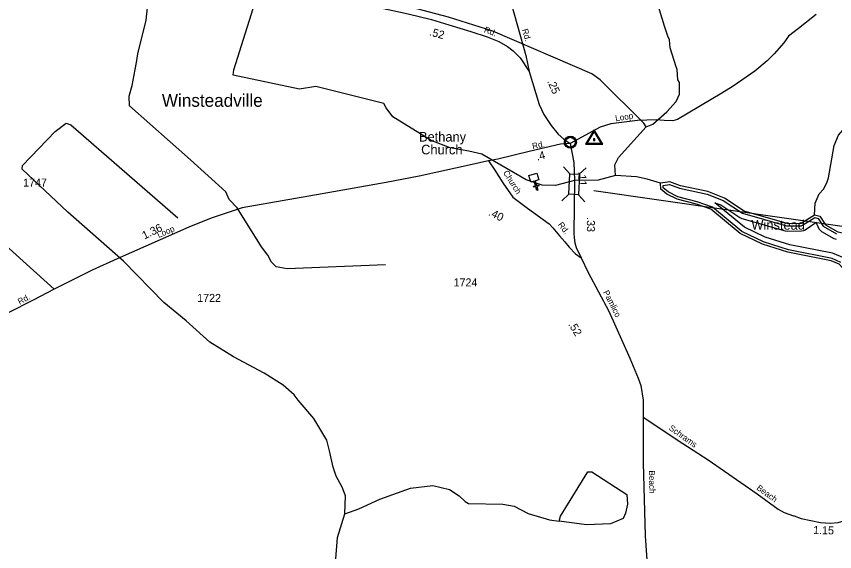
# Model space of a CAD drawing. Extents: x 2532689 to 2764727, y 536648 to 732970.
# Drawn here: x 2695214 to 2707995, y 626019 to 634378 of the extents above; entities that cross this region are included whole.
import ezdxf

# ---------------------------------------------------------------- set-up
doc = ezdxf.new("R2010")
doc.units = 0
for name, color, linetype in [('Exist Civil Demographics Community CELL', 7, 'Continuous'), ('Exist Civil Demographics Community Label', 7, 'Continuous'), ('Exist Cultural Church CELL', 7, 'Continuous'), ('Exist Cultural Church Label', 7, 'Continuous'), ('Exist Hydrographic Buffer Line', 7, 'Continuous'), ('Exist Hydrographic Creek Double Shore', 7, 'Continuous'), ('Exist Hydrographic Creek Single Shore', 7, 'Continuous'), ('Exist Hydrographic Pond Under 1500 Sq Ft', 7, 'Continuous'), ('Exist Road Secondary Mileage Hundredths English Label', 7, 'Continuous'), ('Exist Road Secondary Structure Standard Bridge CELL', 7, 'Continuous'), ('Exist Road Secondary Structure Standard Bridge Number Label', 7, 'Continuous'), ('Exist Road Secondary Type 10 Attributed', 7, 'Continuous'), ('Exist Road Secondary Type 20 Attributed', 7, 'Continuous'), ('Exist Road Secondary Type 51 Attributed', 7, 'Continuous'), ('Exist Road Secondary Type 51 Label', 7, 'Continuous'), ('Exist Road Secondary Type 51 Number Label', 7, 'Continuous'), ('Exist Survey Geodetic Marker CELL', 7, 'Continuous'), ('Exist Survey Geodetic Marker Label', 7, 'Continuous')]:
    doc.layers.add(name, color=color, linetype=linetype)

msp = doc.modelspace()

# ---------------------------------------------------------------- linework, layer by layer
at = {"layer": 'Exist Civil Demographics Community CELL'}
msp.add_lwpolyline([(2703790, 632425), (2703791, 632431), (2703792, 632437), (2703795, 632444), (2703798, 632450), (2703802, 632456), (2703805, 632461), (2703809, 632465), (2703814, 632470), (2703819, 632474), (2703825, 632478), (2703830, 632481), (2703835, 632483), (2703840, 632486), (2703846, 632488), (2703850, 632489), (2703855, 632489), (2703859, 632490), (2703866, 632490), (2703870, 632490), (2703876, 632490), (2703881, 632489), (2703885, 632488), (2703890, 632487), (2703896, 632485), (2703902, 632482), (2703909, 632479), (2703914, 632475), (2703919, 632471), (2703922, 632468), (2703926, 632463), (2703930, 632459), (2703933, 632454), (2703936, 632449), (2703939, 632444), (2703941, 632439), (2703942, 632434), (2703944, 632429), (2703945, 632423), (2703945, 632419), (2703946, 632413), (2703945, 632407), (2703945, 632401), (2703944, 632396), (2703942, 632390), (2703940, 632384), (2703938, 632379), (2703935, 632373), (2703932, 632367), (2703928, 632363), (2703924, 632358), (2703919, 632353), (2703914, 632349), (2703909, 632345), (2703904, 632343), (2703898, 632340), (2703890, 632337), (2703884, 632335), (2703878, 632334), (2703873, 632334), (2703869, 632333), (2703863, 632333), (2703859, 632334), (2703853, 632335), (2703847, 632336), (2703843, 632337), (2703838, 632339), (2703833, 632341), (2703829, 632343), (2703822, 632347), (2703817, 632352), (2703812, 632356), (2703807, 632361), (2703804, 632365), (2703801, 632369), (2703797, 632376), (2703795, 632380), (2703794, 632384), (2703791, 632392), (2703790, 632399), (2703789, 632404), (2703789, 632410), (2703789, 632415), (2703789, 632422)], close=True, dxfattribs=at)
for radius in [94.3, 76.7]:
    msp.add_circle((2703867, 632413), radius, dxfattribs=at)
at = {"layer": 'Exist Cultural Church CELL'}
msp.add_lwpolyline([(2703372, 631827), (2703318, 631811), (2703339, 631738), (2703370, 631747), (2703374, 631731), (2703344, 631722), (2703361, 631665), (2703345, 631660), (2703328, 631718), (2703298, 631709), (2703293, 631724), (2703324, 631733), (2703303, 631806), (2703247, 631790), (2703217, 631892), (2703343, 631929)], close=True, dxfattribs=at)
at = {"layer": 'Exist Hydrographic Buffer Line'}
for points in [[(2708094, 630533), (2707954, 630597), (2707275, 630734), (2706881, 630857), (2706543, 631020), (2706088, 631399), (2705848, 631482), (2705548, 631558), (2705396, 631636), (2705319, 631700), (2705318, 631739), (2705415, 631754), (2705572, 631695), (2706003, 631603), (2706256, 631505), (2706557, 631303), (2707243, 631105), (2707474, 631109), (2707495, 631115), (2707685, 631236), (2707738, 631221), (2707816, 631103), (2708024, 630980)], [(2708125, 630610), (2707986, 630671), (2707962, 630678), (2707294, 630812), (2706911, 630931), (2706587, 631087), (2706121, 631468), (2706219, 631434), (2706513, 631237), (2706546, 631221), (2707221, 631028), (2707257, 631023), (2707477, 631029), (2707514, 631036), (2707534, 631045), (2707703, 631160), (2707715, 631133), (2707749, 631059), (2707772, 631033), (2707789, 631021), (2707984, 630910), (2708018, 630897)]]:
    msp.add_lwpolyline(points, dxfattribs=at)
at = {"layer": 'Exist Hydrographic Creek Double Shore'}
for points in [[(2707254, 631143), (2706579, 631336), (2706275, 631541), (2706015, 631642), (2705586, 631733), (2705418, 631795), (2705277, 631773)], [(2707265, 630695), (2706867, 630819), (2706521, 630986), (2706063, 631368), (2705836, 631444), (2705533, 631521), (2705374, 631603), (2705279, 631681), (2705277, 631773)], [(2707254, 631143), (2707473, 631149), (2707679, 631279)], [(2707679, 631279), (2707762, 631256), (2707850, 631125), (2708044, 631015), (2708781, 630857), (2709313, 630619), (2709406, 630515), (2709493, 630347), (2709673, 630138), (2709947, 629926), (2710150, 629806), (2710291, 629775), (2710791, 629779), (2710858, 629839)], [(2709692, 628727), (2709742, 628771), (2709485, 629047), (2709441, 629124), (2709460, 629331), (2709454, 629574), (2709385, 629706), (2709307, 629795), (2709162, 629917), (2709062, 629956), (2708812, 629916), (2708685, 630045), (2708598, 630186), (2708543, 630335), (2708304, 630296), (2708168, 630392), (2708064, 630506), (2707939, 630560), (2707265, 630695)]]:
    msp.add_lwpolyline(points, dxfattribs=at)
at = {"layer": 'Exist Hydrographic Creek Single Shore'}
for points in [[(2705049, 632653), (2705013, 632711), (2704331, 633386), (2704203, 633483), (2702654, 634146), (2701966, 634364), (2701093, 634595), (2701116, 634678), (2701326, 634992), (2702141, 636128)], [(2707679, 631279), (2707690, 631463), (2707754, 631607), (2707819, 631682), (2707875, 631776), (2707898, 631859), (2707985, 632362), (2708056, 632522), (2708226, 632720), (2709284, 633452), (2710133, 634166), (2710557, 634534), (2710556, 634600), (2710383, 634839), (2709374, 635885)], [(2700980, 630499), (2699441, 630437), (2699273, 630466), (2699197, 630539), (2699143, 630648), (2699040, 630779), (2698660, 631387), (2698539, 631517), (2698487, 631640), (2697933, 632136), (2696980, 632981), (2696976, 633132), (2697022, 633298), (2697067, 633549), (2697089, 633658), (2697111, 633794), (2697240, 634321), (2697268, 634562), (2697233, 634620), (2696754, 634801), (2695454, 635503), (2695042, 635644), (2694942, 635650)], [(2704574, 631892), (2704302, 631819), (2703931, 631813), (2703637, 631736), (2703427, 631741), (2703175, 631826), (2702482, 632225), (2702281, 632272), (2701989, 632323), (2701694, 632439), (2701093, 632809), (2700990, 632949), (2700955, 633017), (2699890, 633282), (2699634, 633242), (2698602, 633460), (2698609, 633543), (2698973, 634703)], [(2705049, 632653), (2705155, 632697), (2705376, 632887), (2705522, 633047), (2705570, 633164), (2705574, 633348), (2705548, 633389), (2705536, 633547), (2705518, 633589), (2705428, 633887), (2705416, 634011), (2705390, 634069), (2705336, 634225), (2705246, 634533)], [(2700346, 626609), (2700357, 626892), (2700330, 626956), (2700304, 627024), (2700207, 627198), (2700163, 627337), (2700107, 627594), (2700061, 627760), (2699862, 628096), (2699613, 628382), (2699553, 628465), (2699383, 628619), (2699086, 628804), (2698606, 629060), (2698233, 629292), (2697867, 629625), (2697518, 629910), (2696886, 630554), (2696018, 631323), (2695303, 631990), (2695309, 632050), (2695822, 632579), (2695994, 632708), (2696062, 632684), (2697738, 631232)], [(2704574, 631892), (2704563, 632059), (2704617, 632176), (2705049, 632653)], [(2705277, 631773), (2705067, 631837), (2704899, 631873), (2704574, 631892)], [(2700346, 626609), (2700562, 626687), (2700891, 626838), (2701370, 627008), (2701721, 627049), (2701980, 626987), (2702132, 626891), (2702226, 626803), (2702277, 626769), (2702811, 626758), (2702987, 626729), (2703206, 626616), (2703542, 626515), (2703691, 626495)], [(2700198, 625838), (2700231, 626240), (2700346, 626609)]]:
    msp.add_lwpolyline(points, dxfattribs=at)
at = {"layer": 'Exist Hydrographic Pond Under 1500 Sq Ft'}
msp.add_lwpolyline([(2703691, 626495), (2703714, 626571), (2704141, 627265), (2704200, 627264), (2704750, 626912), (2704761, 626761), (2704730, 626619), (2704692, 626535), (2704493, 626455), (2704119, 626436), (2703691, 626495)], dxfattribs=at)
at = {"layer": 'Exist Road Secondary Structure Standard Bridge CELL'}
for p, q in [((2703859, 631921), (2703760, 632030)), ((2704006, 631915), (2704115, 632014)), ((2703736, 631500), (2703844, 631599)), ((2704094, 631484), (2703995, 631592))]:
    msp.add_line(p, q, dxfattribs=at)
msp.add_lwpolyline([(2703844, 631599), (2703858, 631921), (2704009, 631914), (2703995, 631592)], close=True, dxfattribs=at)
at = {"layer": 'Exist Road Secondary Structure Standard Bridge Number Label'}
msp.add_line((2704232, 631660), (2714136, 630231), dxfattribs=at)
at = {"layer": 'Exist Road Secondary Type 10 Attributed'}
msp.add_lwpolyline([(2702590, 632124), (2702686, 631978), (2702811, 631778), (2702967, 631557), (2703197, 631382), (2703536, 631137), (2703594, 631078), (2703695, 630951), (2703780, 630855), (2703846, 630776), (2703945, 630672), (2704033, 630609)], dxfattribs=at)
at = {"layer": 'Exist Road Secondary Type 20 Attributed'}
msp.add_lwpolyline([(2702324, 636785), (2702467, 636292), (2702753, 635286), (2702948, 634565), (2703172, 633768), (2703224, 633519)], dxfattribs=at)
at = {"layer": 'Exist Road Secondary Type 51 Attributed'}
for points in [[(2700781, 634538), (2701332, 634419), (2701696, 634328), (2701969, 634245), (2702311, 634142), (2702569, 634058), (2702747, 633988), (2702883, 633907), (2702972, 633841), (2703081, 633730), (2703224, 633519)], [(2707707, 634408), (2707432, 634187), (2707273, 634067), (2707201, 633967), (2707052, 633795), (2706943, 633682), (2706746, 633524), (2706408, 633288), (2706231, 633179), (2705539, 632766), (2705469, 632747), (2705330, 632754), (2705207, 632763), (2704916, 632753), (2704498, 632702), (2704334, 632649), (2703865, 632395)], [(2691180, 634212), (2691313, 634116), (2691361, 634080), (2691737, 633785), (2692262, 633323), (2692625, 632991), (2693208, 632451), (2693858, 631872), (2695804, 630116)], [(2703224, 633519), (2703382, 633002), (2703454, 632846), (2703568, 632673), (2703675, 632539), (2703765, 632463), (2703865, 632395)], [(2703865, 632395), (2703714, 632381), (2703223, 632270), (2702734, 632149), (2702590, 632124)], [(2703865, 632395), (2703919, 632098), (2703931, 631813)], [(2702590, 632124), (2702561, 632116), (2702334, 632067), (2701506, 631882), (2700990, 631782), (2699988, 631609), (2698742, 631386), (2698255, 631225), (2697907, 631088), (2696786, 630593), (2696398, 630415), (2695804, 630116)], [(2703931, 631813), (2703922, 630990), (2703927, 630918), (2703939, 630841), (2703959, 630766), (2704033, 630609)], [(2704033, 630609), (2704143, 630380), (2704470, 629775), (2704797, 629039), (2704925, 628727), (2704965, 628613), (2705002, 628385), (2705004, 628118)], [(2695804, 630116), (2695478, 629947), (2695085, 629747), (2693631, 629010), (2693408, 628896), (2693270, 628836), (2692278, 628487), (2692168, 628438)], [(2705004, 628118), (2705622, 627707), (2706018, 627450), (2706785, 626920), (2707111, 626682), (2707204, 626628), (2707353, 626577), (2707363, 626577), (2707472, 626538), (2707774, 626475), (2707932, 626461), (2708048, 626473), (2708221, 626528), (2708456, 626641), (2708604, 626799), (2708673, 626857), (2708778, 626907), (2709243, 627033), (2710188, 627256), (2710416, 627344)], [(2705004, 628118), (2705006, 627405), (2705035, 626266), (2705072, 625738)]]:
    msp.add_lwpolyline(points, dxfattribs=at)
at = {"layer": 'Exist Survey Geodetic Marker CELL'}
for points in [[(2704372, 632381), (2704238, 632607), (2704105, 632381)], [(2704346, 632394), (2704131, 632394), (2704238, 632576)], [(2704251, 632440), (2704251, 632468), (2704226, 632468), (2704226, 632440)]]:
    msp.add_lwpolyline(points, close=True, dxfattribs=at)

# ---------------------------------------------------------------- texts
at = {"layer": 'Exist Civil Demographics Community Label'}
msp.add_text('Winsteadville', height=200, dxfattribs=at).set_placement((2697486, 632966))
at = {"layer": 'Exist Cultural Church Label'}
for s, p in [('Bethany', (2701502, 632423)), ('Church', (2701536, 632223))]:
    msp.add_text(s, height=150, dxfattribs=at).set_placement(p)
at = {"layer": 'Exist Road Secondary Mileage Hundredths English Label'}
for s, rotation, p in [('.52', 344.5858, (2701656, 634083)), ('.25', 293.5495, (2703503, 633365)), ('.4', 14.0501, (2703349, 632126)), ('.11', 272.3648, (2703988, 631953)), ('.40', 333.2189, (2702578, 631277)), ('1.36', 26.0276, (2697214, 630892)), ('.33', 270.1728, (2704125, 631243)), ('.52', 301.2389, (2703829, 629569)), ('1.15', 358.7847, (2707658, 626294))]:
    msp.add_text(s, height=125, rotation=rotation, dxfattribs=at).set_placement(p)
at = {"layer": 'Exist Road Secondary Type 51 Label'}
for s, rotation, p in [('Rd.', 338.5213, (2702510, 634134)), ('Rd.', 285.7451, (2703110, 634170)), ('Loop', 9.2567, (2704575, 632738)), ('Rd.', 12.1591, (2703281, 632303)), ('Church', 302.0917, (2702812, 631937)), ('Rd.', 307.5911, (2703667, 631123)), ('Loop', 23.5901, (2697437, 630916)), ('Pamlico', 296.8321, (2704375, 630072)), ('Rd.', 27.7164, (2695266, 629874)), ('Schrams', 324.3895, (2705397, 627929)), ('Beach', 271.0257, (2705093, 627286)), ('Beach', 323.7846, (2706766, 626995))]:
    msp.add_text(s, height=95, rotation=rotation, dxfattribs=at).set_placement(p)
at = {"layer": 'Exist Road Secondary Type 51 Number Label'}
for s, p in [('1747', (2695319, 631720)), ('1724', (2702043, 630161)), ('1722', (2698038, 629919))]:
    msp.add_text(s, height=125, dxfattribs=at).set_placement(p)
at = {"layer": 'Exist Survey Geodetic Marker Label'}
msp.add_text('Winstead', height=150, dxfattribs=at).set_placement((2706694, 631047))

doc.saveas('drawing.dxf')
